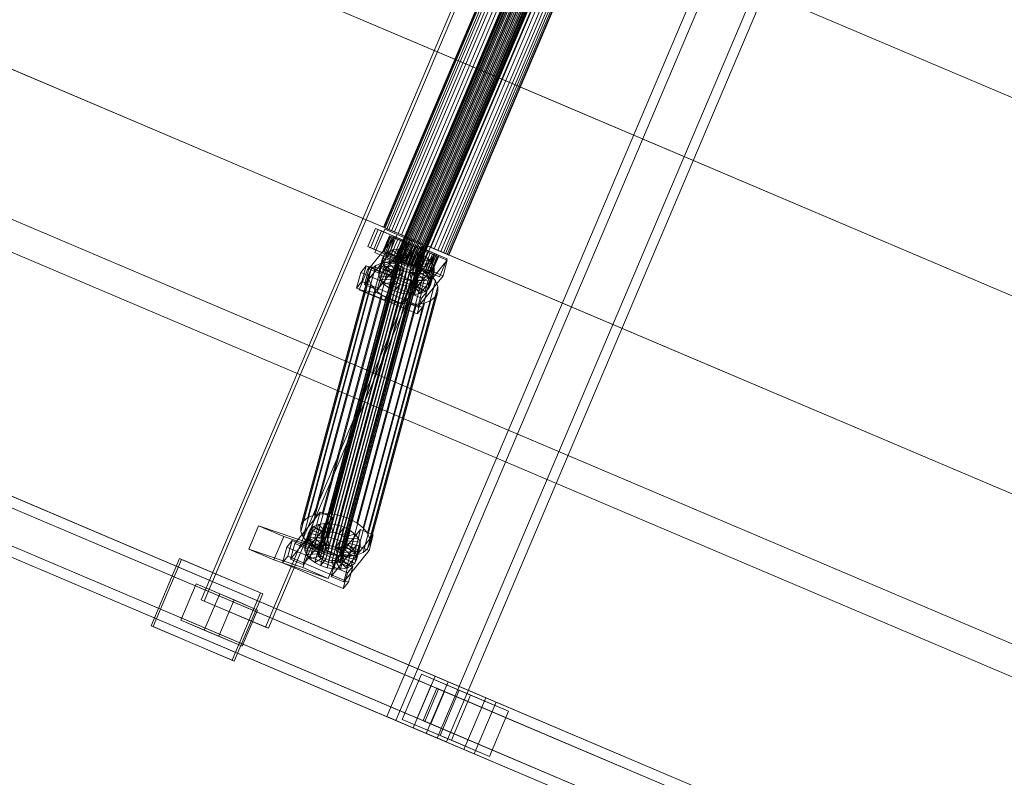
# Model space of a CAD drawing. Header units: millimetres. Extents: x -4738 to 65662, y -68080 to 6847.
# Tile 557 of 656: x 20464 to 21165, y -19755 to -19216. Entities that reach past the tile are written whole.
import ezdxf

# ---------------------------------------------------------------- set-up
doc = ezdxf.new("R2010")
doc.units = ezdxf.units.MM
doc.layers.add('superior_C10', color=7, linetype='Continuous', lineweight=0)

msp = doc.modelspace()

# ---------------------------------------------------------------- linework, layer by layer
at = {"layer": 'superior_C10'}
for p, q in [((18241.459, -18440.523), (27684.903, -22449.244)), ((27685.833, -22449.639), (18242.389, -18440.917)), ((20593.104, -19628.905), (20925.24, -18846.482)), ((20927.455, -18847.422), (20595.318, -19629.845)), ((20971.052, -18865.93), (20638.916, -19648.352)), ((20641.13, -19649.292), (20973.267, -18866.87)), ((20725.316, -19712.188), (21076.99, -18883.741)), ((21083.449, -18886.483), (20731.775, -19714.93)), ((21113.063, -18899.053), (20761.389, -19727.501)), ((20767.848, -19730.243), (21119.522, -18901.795)), ((20260.567, -19026.037), (20801.824, -19255.799)), ((20802.922, -19256.266), (20261.665, -19026.503)), ((20846.698, -19114.066), (20731.036, -19386.533)), ((20731.189, -19386.598), (20846.851, -19114.131)), ((20847.108, -19114.24), (20731.446, -19386.707)), ((20847.557, -19114.43), (20731.896, -19386.898)), ((20848.054, -19114.641), (20732.392, -19387.108)), ((20848.769, -19114.945), (20733.107, -19387.412)), ((20849.471, -19115.243), (20733.809, -19387.71)), ((20850.402, -19115.638), (20734.741, -19388.105)), ((20851.262, -19116.003), (20735.601, -19388.47)), ((20852.347, -19116.464), (20736.686, -19388.931)), ((20853.306, -19116.871), (20737.645, -19389.338)), ((20854.471, -19117.365), (20738.809, -19389.832)), ((20855.464, -19117.787), (20739.802, -19390.254)), ((20856.628, -19118.281), (20740.966, -19390.748)), ((20824.595, -19124.238), (20723, -19363.567)), ((20723.433, -19363.751), (20825.028, -19124.421)), ((20825.753, -19124.729), (20724.158, -19364.058)), ((20827.021, -19125.268), (20725.427, -19364.597)), ((20857.587, -19118.688), (20741.925, -19391.155)), ((20858.672, -19119.149), (20743.01, -19391.616)), ((20859.532, -19119.514), (20743.87, -19391.981)), ((20860.464, -19119.909), (20744.802, -19392.376)), ((20861.166, -19120.207), (20745.504, -19392.674)), ((20861.881, -19120.511), (20746.219, -19392.978)), ((20862.377, -19120.721), (20746.715, -19393.189)), ((20862.826, -19120.912), (20747.165, -19393.379)), ((20863.083, -19121.021), (20747.422, -19393.488)), ((20863.237, -19121.086), (20747.575, -19393.554)), ((20828.422, -19125.862), (20726.828, -19365.192)), ((20830.44, -19126.719), (20728.845, -19366.048)), ((20832.421, -19127.56), (20730.827, -19366.889)), ((20835.051, -19128.676), (20733.456, -19368.006)), ((20837.478, -19129.706), (20735.883, -19369.036)), ((20840.54, -19131.006), (20738.945, -19370.336)), ((20843.246, -19132.155), (20741.652, -19371.484)), ((20846.533, -19133.55), (20744.938, -19372.88)), ((20849.335, -19134.74), (20747.74, -19374.069)), ((20852.621, -19136.135), (20751.026, -19375.464)), ((20855.327, -19137.284), (20753.733, -19376.613)), ((20858.39, -19138.583), (20756.795, -19377.913)), ((20852.621, -19136.135), (20801.824, -19255.799)), ((20802.922, -19256.266), (20853.72, -19136.601)), ((20852.621, -19136.135), (21736.674, -19511.413)), ((21737.773, -19511.88), (20853.72, -19136.601)), ((20209.769, -19145.702), (20751.026, -19375.464)), ((20752.125, -19375.93), (20210.868, -19146.168)), ((20860.816, -19139.614), (20759.221, -19378.943)), ((20863.446, -19140.73), (20761.851, -19380.059)), ((20865.427, -19141.571), (20763.832, -19380.9)), ((20867.445, -19142.427), (20765.85, -19381.757)), ((20868.846, -19143.022), (20767.251, -19382.351)), ((20870.114, -19143.561), (20768.52, -19382.89)), ((20870.84, -19143.868), (20769.245, -19383.198)), ((20871.272, -19144.052), (20769.678, -19383.381)), ((20759.905, -19683.416), (19677.734, -19224.037)), ((20769.132, -19687.333), (19686.961, -19227.954)), ((20795.89, -19698.692), (19713.719, -19239.313)), ((20803.272, -19701.825), (19721.1, -19242.446)), ((20183.965, -19241.536), (20725.222, -19471.298)), ((20726.321, -19471.765), (20185.064, -19242.002)), ((20756.739, -19690.22), (19709.629, -19245.724)), ((20766.437, -19694.337), (19719.328, -19249.842)), ((20801.824, -19255.799), (20751.026, -19375.464)), ((20752.125, -19375.93), (20802.922, -19256.266)), ((20801.824, -19255.799), (21685.877, -19631.078)), ((21686.976, -19631.544), (20802.922, -19256.266)), ((20744.275, -19720.236), (19662.104, -19260.857)), ((19671.331, -19264.774), (20753.502, -19724.153)), ((20746.97, -19713.232), (19699.861, -19268.737)), ((20780.26, -19735.512), (19698.089, -19276.132)), ((19705.47, -19279.266), (20787.642, -19738.645)), ((19709.56, -19272.854), (20756.669, -19717.35)), ((20724.158, -19364.058), (20723, -19363.567)), ((20723, -19363.567), (20723.433, -19363.751)), ((20723.433, -19363.751), (20725.427, -19364.597)), ((20711.963, -19377.35), (20717.433, -19364.463)), ((20712.552, -19393.182), (20730.593, -19370.931)), ((20719.279, -19365.246), (20713.808, -19378.133)), ((20716.145, -19379.125), (20721.615, -19366.238)), ((20716.868, -19381.605), (20723.902, -19365.036)), ((20717.433, -19364.463), (20760.72, -19382.838)), ((20717.433, -19364.463), (20719.279, -19365.246)), ((20762.566, -19383.622), (20719.279, -19365.246)), ((20721.615, -19366.238), (20730.633, -19370.066)), ((20721.615, -19366.238), (20730.473, -19369.998)), ((20727.318, -19369.745), (20722.629, -19380.791)), ((20722.953, -19380.929), (20727.642, -19369.883)), ((20728.184, -19370.113), (20723.495, -19381.159)), ((20723.902, -19365.036), (20741.938, -19372.692)), ((20723.902, -19365.036), (20732.686, -19368.765)), ((20726.828, -19365.192), (20724.158, -19364.058)), ((20729.133, -19370.516), (20724.444, -19381.562)), ((20730.473, -19369.998), (20725.003, -19382.885)), ((20730.633, -19370.066), (20725.163, -19382.953)), ((20725.427, -19364.597), (20728.845, -19366.048)), ((20730.181, -19370.961), (20725.492, -19382.007)), ((20732.686, -19368.765), (20725.652, -19385.334)), ((20730.827, -19366.889), (20726.828, -19365.192)), ((20736.506, -19373.646), (20727.318, -19369.745)), ((20727.318, -19369.745), (20728.184, -19370.113)), ((20727.642, -19369.883), (20727.318, -19369.745)), ((20730.593, -19370.931), (20727.583, -19382.111)), ((20729.133, -19370.516), (20727.642, -19369.883)), ((20727.642, -19369.883), (20736.66, -19373.711)), ((20736.917, -19373.82), (20728.184, -19370.113)), ((20728.184, -19370.113), (20730.181, -19370.961)), ((20728.845, -19366.048), (20733.456, -19368.006)), ((20737.366, -19374.011), (20729.133, -19370.516)), ((20731.69, -19371.601), (20729.133, -19370.516)), ((20737.862, -19374.221), (20730.181, -19370.961)), ((20730.181, -19370.961), (20733.172, -19372.23)), ((20739.491, -19373.826), (20730.473, -19369.998)), ((20739.607, -19374.769), (20730.593, -19370.931)), ((20739.491, -19373.826), (20730.633, -19370.066)), ((20735.883, -19369.036), (20730.827, -19366.889)), ((20750.722, -19376.421), (20732.686, -19368.765)), ((20733.456, -19368.006), (20738.945, -19370.336)), ((20741.652, -19371.484), (20735.883, -19369.036)), ((20738.945, -19370.336), (20744.938, -19372.88)), ((20755.25, -19395.725), (20711.963, -19377.35)), ((20713.808, -19378.133), (20711.963, -19377.35)), ((20739.607, -19374.769), (20721.566, -19397.02)), ((20751.026, -19375.464), (20725.222, -19471.298)), ((20726.321, -19471.765), (20752.125, -19375.93)), ((20731.69, -19371.601), (20727.001, -19382.647)), ((20733.172, -19372.23), (20728.483, -19383.276)), ((20735.139, -19373.065), (20730.45, -19384.111)), ((20738.577, -19374.525), (20731.69, -19371.601)), ((20735.139, -19373.065), (20731.69, -19371.601)), ((20731.817, -19384.692), (20736.506, -19373.646)), ((20736.66, -19373.711), (20731.971, -19384.757)), ((20732.228, -19384.866), (20736.917, -19373.82)), ((20736.954, -19373.836), (20732.265, -19384.882)), ((20732.677, -19385.057), (20737.366, -19374.011)), ((20739.279, -19374.823), (20733.172, -19372.23)), ((20733.172, -19372.23), (20736.954, -19373.836)), ((20733.173, -19385.267), (20737.862, -19374.221)), ((20733.888, -19385.571), (20738.577, -19374.525)), ((20734.021, -19386.713), (20739.491, -19373.826)), ((20739.245, -19374.808), (20734.556, -19385.854)), ((20734.59, -19385.869), (20739.279, -19374.823)), ((20741.938, -19372.692), (20734.904, -19389.261)), ((20740.211, -19375.218), (20735.139, -19373.065)), ((20739.245, -19374.808), (20735.139, -19373.065)), ((20735.522, -19386.264), (20740.211, -19375.218)), ((20736.382, -19386.629), (20741.071, -19375.583)), ((20736.917, -19373.82), (20736.506, -19373.646)), ((20736.506, -19373.646), (20736.66, -19373.711)), ((20741.27, -19375.668), (20736.581, -19386.714)), ((20736.597, -19385.949), (20739.607, -19374.769)), ((20736.66, -19373.711), (20737.366, -19374.011)), ((20737.862, -19374.221), (20736.917, -19373.82)), ((20741.071, -19375.583), (20736.954, -19373.836)), ((20736.954, -19373.836), (20741.27, -19375.668)), ((20737.366, -19374.011), (20738.577, -19374.525)), ((20737.467, -19387.09), (20742.156, -19376.044)), ((20739.279, -19374.823), (20737.862, -19374.221)), ((20738.426, -19387.497), (20743.115, -19376.451)), ((20738.577, -19374.525), (20740.211, -19375.218)), ((20743.728, -19376.711), (20739.039, -19387.757)), ((20742.156, -19376.044), (20739.245, -19374.808)), ((20743.728, -19376.711), (20739.245, -19374.808)), ((20741.071, -19375.583), (20739.279, -19374.823)), ((20739.591, -19387.991), (20744.28, -19376.945)), ((20740.211, -19375.218), (20742.156, -19376.044)), ((20740.583, -19388.413), (20745.272, -19377.367)), ((20743.115, -19376.451), (20741.071, -19375.583)), ((20745.824, -19377.601), (20741.135, -19388.647)), ((20743.115, -19376.451), (20741.27, -19375.668)), ((20741.27, -19375.668), (20745.824, -19377.601)), ((20747.74, -19374.069), (20741.652, -19371.484)), ((20741.748, -19388.907), (20746.437, -19377.861)), ((20741.938, -19372.692), (20750.722, -19376.421)), ((20742.156, -19376.044), (20744.28, -19376.945)), ((20745.272, -19377.367), (20743.115, -19376.451)), ((20743.688, -19392.99), (20750.722, -19376.421)), ((20744.28, -19376.945), (20743.728, -19376.711)), ((20748.282, -19378.645), (20743.728, -19376.711)), ((20744.28, -19376.945), (20746.437, -19377.861)), ((20744.938, -19372.88), (20751.026, -19375.464)), ((20747.396, -19378.268), (20745.272, -19377.367)), ((20745.272, -19377.367), (20745.824, -19377.601)), ((20745.824, -19377.601), (20750.307, -19379.504)), ((20746.437, -19377.861), (20748.282, -19378.645)), ((20746.437, -19377.861), (20748.481, -19378.729)), ((20753.733, -19376.613), (20747.74, -19374.069)), ((20751.026, -19375.464), (21635.079, -19750.743)), ((20751.026, -19375.464), (20756.795, -19377.913)), ((21636.178, -19751.209), (20752.125, -19375.93)), ((20759.221, -19378.943), (20753.733, -19376.613)), ((20756.795, -19377.913), (20761.851, -19380.059)), ((20734.132, -19384.438), (20678.008, -19592.877)), ((20735.759, -19383.777), (20679.634, -19592.216)), ((20737.748, -19383.461), (20681.624, -19591.901)), ((20739.966, -19383.514), (20683.842, -19591.954)), ((20742.261, -19383.93), (20686.136, -19592.37)), ((20744.475, -19384.682), (20688.351, -19593.122)), ((20727.583, -19382.111), (20709.542, -19404.363)), ((20713.808, -19378.133), (20757.095, -19396.509)), ((20725.163, -19382.953), (20716.145, -19379.125)), ((20725.003, -19382.885), (20716.145, -19379.125)), ((20734.904, -19389.261), (20716.868, -19381.605)), ((20725.652, -19385.334), (20716.868, -19381.605)), ((20720.956, -19392.742), (20723.536, -19383.159)), ((20723.536, -19383.159), (20722.272, -19385.687)), ((20723.495, -19381.159), (20722.629, -19380.791)), ((20722.629, -19380.791), (20731.817, -19384.692)), ((20722.629, -19380.791), (20722.953, -19380.929)), ((20731.971, -19384.757), (20722.953, -19380.929)), ((20722.953, -19380.929), (20724.444, -19381.562)), ((20725.968, -19381.128), (20723.388, -19390.711)), ((20725.492, -19382.007), (20723.495, -19381.159)), ((20723.495, -19381.159), (20732.228, -19384.866)), ((20725.968, -19381.128), (20723.536, -19383.159)), ((20723.536, -19383.159), (20732.55, -19386.997)), ((20724.444, -19381.562), (20732.677, -19385.057)), ((20724.444, -19381.562), (20727.001, -19382.647)), ((20725.003, -19382.885), (20734.021, -19386.713)), ((20725.163, -19382.953), (20734.021, -19386.713)), ((20728.483, -19383.276), (20725.492, -19382.007)), ((20725.492, -19382.007), (20733.173, -19385.267)), ((20729.401, -19379.732), (20725.968, -19381.128)), ((20733.702, -19386.035), (20725.968, -19381.128)), ((20729.401, -19379.732), (20726.821, -19389.316)), ((20727.001, -19382.647), (20733.888, -19385.571)), ((20727.001, -19382.647), (20730.45, -19384.111)), ((20727.583, -19382.111), (20736.597, -19385.949)), ((20732.265, -19384.882), (20728.483, -19383.276)), ((20728.483, -19383.276), (20734.59, -19385.869)), ((20733.602, -19379.067), (20729.401, -19379.732)), ((20735.328, -19385.374), (20729.401, -19379.732)), ((20730.45, -19384.111), (20735.522, -19386.264)), ((20730.45, -19384.111), (20734.556, -19385.854)), ((20733.602, -19379.067), (20731.022, -19388.65)), ((20731.817, -19384.692), (20732.228, -19384.866)), ((20731.971, -19384.757), (20731.817, -19384.692)), ((20732.677, -19385.057), (20731.971, -19384.757)), ((20732.228, -19384.866), (20733.173, -19385.267)), ((20736.581, -19386.714), (20732.265, -19384.882)), ((20732.265, -19384.882), (20736.382, -19386.629)), ((20734.132, -19384.438), (20732.98, -19385.4)), ((20737.318, -19385.059), (20733.602, -19379.067)), ((20738.284, -19379.177), (20733.602, -19379.067)), ((20735.759, -19383.777), (20734.132, -19384.438)), ((20738.284, -19379.177), (20735.704, -19388.761)), ((20737.748, -19383.461), (20735.759, -19383.777)), ((20739.966, -19383.514), (20737.748, -19383.461)), ((20739.536, -19385.111), (20738.284, -19379.177)), ((20743.128, -19380.056), (20738.284, -19379.177)), ((20742.261, -19383.93), (20739.966, -19383.514)), ((20743.128, -19380.056), (20740.547, -19389.64)), ((20741.397, -19405.464), (20759.438, -19383.213)), ((20741.83, -19385.527), (20743.128, -19380.056)), ((20744.475, -19384.682), (20742.261, -19383.93)), ((20742.707, -19389.314), (20747.396, -19378.268)), ((20747.804, -19381.644), (20743.128, -19380.056)), ((20748.282, -19378.645), (20743.593, -19389.691)), ((20743.792, -19389.775), (20748.481, -19378.729)), ((20744.045, -19386.279), (20747.804, -19381.644)), ((20746.46, -19385.718), (20744.475, -19384.682)), ((20744.652, -19390.14), (20749.341, -19379.094)), ((20745.003, -19391.375), (20750.473, -19378.488)), ((20747.804, -19381.644), (20745.223, -19391.227)), ((20745.583, -19390.535), (20750.272, -19379.489)), ((20750.307, -19379.504), (20745.618, -19390.55)), ((20746.03, -19387.316), (20751.993, -19383.831)), ((20746.285, -19390.833), (20750.974, -19379.787)), ((20747, -19391.137), (20751.689, -19380.091)), ((20749.341, -19379.094), (20747.396, -19378.268)), ((20747.396, -19378.268), (20750.307, -19379.504)), ((20747.497, -19391.348), (20752.186, -19380.302)), ((20751.993, -19383.831), (20747.804, -19381.644)), ((20752.597, -19380.476), (20747.908, -19391.522)), ((20747.946, -19391.538), (20752.635, -19380.492)), ((20748.203, -19391.647), (20752.892, -19380.602)), ((20752.597, -19380.476), (20748.282, -19378.645)), ((20748.357, -19391.713), (20753.046, -19380.667)), ((20748.481, -19378.729), (20752.597, -19380.476)), ((20748.481, -19378.729), (20750.272, -19379.489)), ((20750.974, -19379.787), (20749.341, -19379.094)), ((20749.341, -19379.094), (20754.412, -19381.247)), ((20751.993, -19383.831), (20749.413, -19393.415)), ((20754.412, -19381.247), (20749.723, -19392.293)), ((20750.272, -19379.489), (20756.38, -19382.082)), ((20750.272, -19379.489), (20751.689, -19380.091)), ((20750.307, -19379.504), (20754.412, -19381.247)), ((20750.473, -19378.488), (20759.491, -19382.316)), ((20750.473, -19378.488), (20759.331, -19382.248)), ((20752.186, -19380.302), (20750.974, -19379.787)), ((20750.974, -19379.787), (20757.862, -19382.711)), ((20751.689, -19380.091), (20759.371, -19383.352)), ((20751.689, -19380.091), (20752.635, -19380.492)), ((20756.38, -19382.082), (20751.691, -19393.128)), ((20755.41, -19386.47), (20751.993, -19383.831)), ((20752.892, -19380.602), (20752.186, -19380.302)), ((20752.186, -19380.302), (20760.419, -19383.797)), ((20756.38, -19382.082), (20752.597, -19380.476)), ((20752.635, -19380.492), (20761.368, -19384.199)), ((20752.635, -19380.492), (20753.046, -19380.667)), ((20753.046, -19380.667), (20752.892, -19380.602)), ((20752.892, -19380.602), (20761.91, -19384.43)), ((20753.046, -19380.667), (20762.234, -19384.567)), ((20757.862, -19382.711), (20753.173, -19393.757)), ((20759.331, -19382.248), (20753.86, -19395.135)), ((20759.491, -19382.316), (20754.021, -19395.203)), ((20754.412, -19381.247), (20757.862, -19382.711)), ((20759.371, -19383.352), (20754.682, -19394.398)), ((20760.72, -19382.838), (20755.25, -19395.725)), ((20760.419, -19383.797), (20755.73, -19394.843)), ((20759.371, -19383.352), (20756.38, -19382.082)), ((20759.438, -19383.213), (20756.427, -19394.393)), ((20761.368, -19384.199), (20756.679, -19395.245)), ((20757.095, -19396.509), (20762.566, -19383.622)), ((20761.91, -19384.43), (20757.221, -19395.476)), ((20762.234, -19384.567), (20757.545, -19395.613)), ((20757.862, -19382.711), (20760.419, -19383.797)), ((20763.832, -19380.9), (20759.221, -19378.943)), ((20768.349, -19386.077), (20759.331, -19382.248)), ((20761.368, -19384.199), (20759.371, -19383.352)), ((20768.451, -19387.051), (20759.438, -19383.213)), ((20768.349, -19386.077), (20759.491, -19382.316)), ((20760.419, -19383.797), (20761.91, -19384.43)), ((20762.566, -19383.622), (20760.72, -19382.838)), ((20762.234, -19384.567), (20761.368, -19384.199)), ((20761.851, -19380.059), (20765.85, -19381.757)), ((20761.91, -19384.43), (20762.234, -19384.567)), ((20767.251, -19382.351), (20763.832, -19380.9)), ((20765.85, -19381.757), (20768.52, -19382.89)), ((20769.245, -19383.198), (20767.251, -19382.351)), ((20768.52, -19382.89), (20769.678, -19383.381)), ((20769.678, -19383.381), (20769.245, -19383.198)), ((20717.578, -19390.765), (20669.195, -19570.455)), ((20722.168, -19388.899), (20673.785, -19568.589)), ((20732.376, -19387.949), (20676.252, -19596.388)), ((20732.381, -19386.597), (20676.257, -19595.037)), ((20732.965, -19389.362), (20676.84, -19597.801)), ((20676.856, -19593.84), (20732.98, -19385.4)), ((20734.107, -19390.74), (20677.983, -19599.18)), ((20727.783, -19388.01), (20679.4, -19567.699)), ((20735.726, -19391.99), (20679.601, -19600.43)), ((20734.042, -19388.158), (20685.659, -19567.847)), ((20746.46, -19385.718), (20690.335, -19594.158)), ((20748.078, -19386.968), (20691.954, -19595.408)), ((20740.518, -19389.333), (20692.135, -19569.022)), ((20749.221, -19388.347), (20693.097, -19596.786)), ((20749.804, -19391.111), (20693.68, -19599.551)), ((20749.81, -19389.76), (20693.685, -19598.199)), ((20746.769, -19391.455), (20698.386, -19571.144)), ((20705.692, -19408.16), (20712.565, -19391.544)), ((20706.841, -19395.739), (20710.6, -19391.103)), ((20710.6, -19391.103), (20707.589, -19402.284)), ((20753.866, -19409.526), (20710.6, -19391.103)), ((20712.565, -19391.544), (20730.601, -19399.2)), ((20712.565, -19391.544), (20725.146, -19393.769)), ((20717.578, -19390.765), (20714.327, -19393.48)), ((20722.168, -19388.899), (20717.578, -19390.765)), ((20718.556, -19408.201), (20736.597, -19385.949)), ((20722.26, -19388.54), (20719.68, -19398.123)), ((20722.272, -19385.687), (20719.691, -19395.271)), ((20723.503, -19391.523), (20720.923, -19401.106)), ((20720.956, -19392.742), (20723.388, -19390.711)), ((20727.783, -19388.01), (20722.168, -19388.899)), ((20722.272, -19385.687), (20722.26, -19388.54)), ((20731.946, -19389.546), (20722.26, -19388.54)), ((20722.26, -19388.54), (20723.503, -19391.523)), ((20731.951, -19388.195), (20722.272, -19385.687)), ((20723.388, -19390.711), (20726.821, -19389.316)), ((20723.388, -19390.711), (20731.122, -19395.618)), ((20732.534, -19390.959), (20723.503, -19391.523)), ((20723.503, -19391.523), (20725.915, -19394.433)), ((20725.652, -19385.334), (20743.688, -19392.99)), ((20726.821, -19389.316), (20731.022, -19388.65)), ((20726.821, -19389.316), (20732.748, -19394.957)), ((20734.042, -19388.158), (20727.783, -19388.01)), ((20729.365, -19399.129), (20731.946, -19389.546)), ((20729.371, -19397.778), (20731.951, -19388.195)), ((20729.954, -19400.542), (20732.534, -19390.959)), ((20732.55, -19386.997), (20729.97, -19396.581)), ((20731.022, -19388.65), (20734.738, -19394.642)), ((20731.022, -19388.65), (20735.704, -19388.761)), ((20731.446, -19386.707), (20731.036, -19386.533)), ((20731.036, -19386.533), (20731.189, -19386.598)), ((20731.122, -19395.618), (20733.702, -19386.035)), ((20731.189, -19386.598), (20731.896, -19386.898)), ((20732.392, -19387.108), (20731.446, -19386.707)), ((20731.896, -19386.898), (20733.107, -19387.412)), ((20731.946, -19389.546), (20731.951, -19388.195)), ((20732.534, -19390.959), (20731.946, -19389.546)), ((20731.951, -19388.195), (20732.55, -19386.997)), ((20732.381, -19386.597), (20732.376, -19387.949)), ((20732.376, -19387.949), (20732.965, -19389.362)), ((20732.98, -19385.4), (20732.381, -19386.597)), ((20733.809, -19387.71), (20732.392, -19387.108)), ((20733.677, -19392.337), (20732.534, -19390.959)), ((20732.55, -19386.997), (20733.702, -19386.035)), ((20733.888, -19385.571), (20732.677, -19385.057)), ((20732.748, -19394.957), (20735.328, -19385.374)), ((20732.965, -19389.362), (20734.107, -19390.74)), ((20733.107, -19387.412), (20734.741, -19388.105)), ((20733.173, -19385.267), (20734.59, -19385.869)), ((20733.702, -19386.035), (20735.328, -19385.374)), ((20735.601, -19388.47), (20733.809, -19387.71)), ((20735.522, -19386.264), (20733.888, -19385.571)), ((20740.518, -19389.333), (20734.042, -19388.158)), ((20734.107, -19390.74), (20735.726, -19391.99)), ((20734.556, -19385.854), (20737.467, -19387.09)), ((20734.556, -19385.854), (20739.039, -19387.757)), ((20734.59, -19385.869), (20736.382, -19386.629)), ((20734.738, -19394.642), (20737.318, -19385.059)), ((20734.741, -19388.105), (20736.686, -19388.931)), ((20734.904, -19389.261), (20743.688, -19392.99)), ((20735.328, -19385.374), (20737.318, -19385.059)), ((20737.467, -19387.09), (20735.522, -19386.264)), ((20737.645, -19389.338), (20735.601, -19388.47)), ((20735.704, -19388.761), (20736.956, -19394.695)), ((20735.704, -19388.761), (20740.547, -19389.64)), ((20735.726, -19391.99), (20737.71, -19393.026)), ((20736.382, -19386.629), (20738.426, -19387.497)), ((20741.135, -19388.647), (20736.581, -19386.714)), ((20736.581, -19386.714), (20738.426, -19387.497)), ((20736.686, -19388.931), (20738.809, -19389.832)), ((20736.956, -19394.695), (20739.536, -19385.111)), ((20737.318, -19385.059), (20739.536, -19385.111)), ((20739.591, -19387.991), (20737.467, -19387.09)), ((20739.802, -19390.254), (20737.645, -19389.338)), ((20738.426, -19387.497), (20740.583, -19388.413)), ((20738.809, -19389.832), (20740.966, -19390.748)), ((20739.039, -19387.757), (20739.591, -19387.991)), ((20739.039, -19387.757), (20743.593, -19389.691)), ((20739.25, -19395.111), (20741.83, -19385.527)), ((20740.547, -19389.64), (20739.25, -19395.111)), ((20739.536, -19385.111), (20741.83, -19385.527)), ((20741.748, -19388.907), (20739.591, -19387.991)), ((20741.925, -19391.155), (20739.802, -19390.254)), ((20746.769, -19391.455), (20740.518, -19389.333)), ((20740.547, -19389.64), (20745.223, -19391.227)), ((20741.135, -19388.647), (20740.583, -19388.413)), ((20740.583, -19388.413), (20742.707, -19389.314)), ((20740.966, -19390.748), (20743.01, -19391.616)), ((20745.618, -19390.55), (20741.135, -19388.647)), ((20741.465, -19395.863), (20744.045, -19386.279)), ((20745.223, -19391.227), (20741.465, -19395.863)), ((20743.593, -19389.691), (20741.748, -19388.907)), ((20743.792, -19389.775), (20741.748, -19388.907)), ((20741.83, -19385.527), (20744.045, -19386.279)), ((20743.87, -19391.981), (20741.925, -19391.155)), ((20745.618, -19390.55), (20742.707, -19389.314)), ((20742.707, -19389.314), (20744.652, -19390.14)), ((20743.01, -19391.616), (20744.802, -19392.376)), ((20743.449, -19396.899), (20746.03, -19387.316)), ((20743.593, -19389.691), (20747.908, -19391.522)), ((20747.908, -19391.522), (20743.792, -19389.775)), ((20745.583, -19390.535), (20743.792, -19389.775)), ((20745.504, -19392.674), (20743.87, -19391.981)), ((20744.045, -19386.279), (20746.03, -19387.316)), ((20749.723, -19392.293), (20744.652, -19390.14)), ((20744.652, -19390.14), (20746.285, -19390.833)), ((20754.021, -19395.203), (20745.003, -19391.375)), ((20753.86, -19395.135), (20745.003, -19391.375)), ((20745.068, -19398.149), (20747.648, -19388.565)), ((20745.223, -19391.227), (20749.413, -19393.415)), ((20751.691, -19393.128), (20745.583, -19390.535)), ((20747, -19391.137), (20745.583, -19390.535)), ((20749.723, -19392.293), (20745.618, -19390.55)), ((20746.03, -19387.316), (20747.648, -19388.565)), ((20746.211, -19399.527), (20748.791, -19389.944)), ((20753.173, -19393.757), (20746.285, -19390.833)), ((20746.285, -19390.833), (20747.497, -19391.348)), ((20748.078, -19386.968), (20746.46, -19385.718)), ((20752.369, -19394.379), (20746.769, -19391.455)), ((20746.799, -19400.94), (20749.38, -19391.357)), ((20754.682, -19394.398), (20747, -19391.137)), ((20747.946, -19391.538), (20747, -19391.137)), ((20755.73, -19394.843), (20747.497, -19391.348)), ((20747.497, -19391.348), (20748.203, -19391.647)), ((20747.648, -19388.565), (20755.41, -19386.47)), ((20747.648, -19388.565), (20748.791, -19389.944)), ((20747.908, -19391.522), (20751.691, -19393.128)), ((20756.679, -19395.245), (20747.946, -19391.538)), ((20748.357, -19391.713), (20747.946, -19391.538)), ((20749.221, -19388.347), (20748.078, -19386.968)), ((20757.221, -19395.476), (20748.203, -19391.647)), ((20748.203, -19391.647), (20748.357, -19391.713)), ((20757.545, -19395.613), (20748.357, -19391.713)), ((20748.791, -19389.944), (20757.822, -19389.38)), ((20748.791, -19389.944), (20749.38, -19391.357)), ((20749.205, -19392.308), (20749.804, -19391.111)), ((20749.81, -19389.76), (20749.221, -19388.347)), ((20749.38, -19391.357), (20749.374, -19392.708)), ((20749.38, -19391.357), (20759.065, -19392.363)), ((20749.804, -19391.111), (20749.81, -19389.76)), ((20768.451, -19387.051), (20750.411, -19409.302)), ((20755.41, -19386.47), (20752.83, -19396.053)), ((20757.822, -19389.38), (20755.242, -19398.963)), ((20757.822, -19389.38), (20755.41, -19386.47)), ((20759.065, -19392.363), (20757.822, -19389.38)), ((20762.879, -19398.964), (20768.349, -19386.077)), ((20765.441, -19398.231), (20768.451, -19387.051)), ((20712.636, -19396.86), (20664.253, -19576.55)), ((20665.944, -19573.17), (20714.327, -19393.48)), ((20737.71, -19393.026), (20681.586, -19601.466)), ((20739.925, -19393.778), (20683.801, -19602.218)), ((20742.22, -19394.194), (20686.095, -19602.634)), ((20744.437, -19394.247), (20688.313, -19602.687)), ((20746.427, -19393.932), (20690.303, -19602.371)), ((20748.053, -19393.271), (20691.929, -19601.71)), ((20749.205, -19392.308), (20693.081, -19600.748)), ((20703.831, -19406.92), (20706.841, -19395.739)), ((20752.369, -19394.379), (20703.986, -19574.068)), ((20706.841, -19395.739), (20750.108, -19414.162)), ((20756.937, -19397.907), (20708.554, -19577.596)), ((20709.542, -19404.363), (20712.552, -19393.182)), ((20712.552, -19393.182), (20721.566, -19397.02)), ((20712.636, -19396.86), (20712.621, -19400.674)), ((20714.327, -19393.48), (20712.636, -19396.86)), ((20725.146, -19393.769), (20718.274, -19410.385)), ((20721.566, -19397.02), (20718.556, -19408.201)), ((20719.68, -19398.123), (20719.691, -19395.271)), ((20720.923, -19401.106), (20719.68, -19398.123)), ((20719.68, -19398.123), (20729.365, -19399.129)), ((20719.691, -19395.271), (20720.956, -19392.742)), ((20719.691, -19395.271), (20729.371, -19397.778)), ((20729.97, -19396.581), (20720.956, -19392.742)), ((20725.915, -19394.433), (20723.335, -19404.016)), ((20743.182, -19401.425), (20725.146, -19393.769)), ((20733.677, -19392.337), (20725.915, -19394.433)), ((20725.915, -19394.433), (20729.332, -19397.072)), ((20729.332, -19397.072), (20726.752, -19406.655)), ((20735.296, -19393.587), (20729.332, -19397.072)), ((20729.332, -19397.072), (20733.522, -19399.259)), ((20729.371, -19397.778), (20729.365, -19399.129)), ((20729.97, -19396.581), (20729.371, -19397.778)), ((20731.122, -19395.618), (20729.97, -19396.581)), ((20731.097, -19401.921), (20733.677, -19392.337)), ((20732.748, -19394.957), (20731.122, -19395.618)), ((20732.715, -19403.171), (20735.296, -19393.587)), ((20734.738, -19394.642), (20732.748, -19394.957)), ((20737.28, -19394.624), (20733.522, -19399.259)), ((20735.296, -19393.587), (20733.677, -19392.337)), ((20734.7, -19404.207), (20737.28, -19394.624)), ((20736.956, -19394.695), (20734.738, -19394.642)), ((20737.28, -19394.624), (20735.296, -19393.587)), ((20736.915, -19404.959), (20739.495, -19395.375)), ((20739.25, -19395.111), (20736.956, -19394.695)), ((20739.495, -19395.375), (20737.28, -19394.624)), ((20737.71, -19393.026), (20739.925, -19393.778)), ((20739.495, -19395.375), (20738.198, -19400.846)), ((20756.427, -19394.393), (20738.386, -19416.645)), ((20739.209, -19405.375), (20741.79, -19395.792)), ((20741.465, -19395.863), (20739.25, -19395.111)), ((20741.79, -19395.792), (20739.495, -19395.375)), ((20739.925, -19393.778), (20742.22, -19394.194)), ((20741.427, -19405.428), (20744.007, -19395.844)), ((20743.449, -19396.899), (20741.465, -19395.863)), ((20744.007, -19395.844), (20741.79, -19395.792)), ((20741.79, -19395.792), (20743.041, -19401.725)), ((20742.22, -19394.194), (20744.437, -19394.247)), ((20743.417, -19405.112), (20745.997, -19395.529)), ((20749.413, -19393.415), (20743.449, -19396.899)), ((20745.068, -19398.149), (20743.449, -19396.899)), ((20745.997, -19395.529), (20744.007, -19395.844)), ((20744.007, -19395.844), (20747.723, -19401.836)), ((20744.437, -19394.247), (20746.427, -19393.932)), ((20744.802, -19392.376), (20746.219, -19392.978)), ((20745.043, -19404.451), (20747.623, -19394.868)), ((20752.83, -19396.053), (20745.068, -19398.149)), ((20746.211, -19399.527), (20745.068, -19398.149)), ((20746.715, -19393.189), (20745.504, -19392.674)), ((20747.623, -19394.868), (20745.997, -19395.529)), ((20745.997, -19395.529), (20751.924, -19401.171)), ((20746.195, -19403.489), (20748.775, -19393.906)), ((20755.242, -19398.963), (20746.211, -19399.527)), ((20746.219, -19392.978), (20747.165, -19393.379)), ((20746.427, -19393.932), (20748.053, -19393.271)), ((20747.422, -19393.488), (20746.715, -19393.189)), ((20746.794, -19402.292), (20749.374, -19392.708)), ((20747.165, -19393.379), (20747.575, -19393.554)), ((20747.4, -19420.483), (20765.441, -19398.231)), ((20747.575, -19393.554), (20747.422, -19393.488)), ((20748.775, -19393.906), (20747.623, -19394.868)), ((20747.623, -19394.868), (20755.357, -19399.775)), ((20748.053, -19393.271), (20749.205, -19392.308)), ((20749.374, -19392.708), (20748.775, -19393.906)), ((20748.775, -19393.906), (20757.789, -19397.744)), ((20749.374, -19392.708), (20759.054, -19395.216)), ((20749.413, -19393.415), (20752.83, -19396.053)), ((20753.173, -19393.757), (20749.723, -19392.293)), ((20751.691, -19393.128), (20754.682, -19394.398)), ((20756.937, -19397.907), (20752.369, -19394.379)), ((20752.83, -19396.053), (20755.242, -19398.963)), ((20755.73, -19394.843), (20753.173, -19393.757)), ((20753.86, -19395.135), (20762.879, -19398.964)), ((20754.021, -19395.203), (20762.879, -19398.964)), ((20754.682, -19394.398), (20756.679, -19395.245)), ((20757.789, -19397.744), (20755.209, -19407.327)), ((20755.242, -19398.963), (20756.485, -19401.946)), ((20755.25, -19395.725), (20757.095, -19396.509)), ((20755.357, -19399.775), (20757.789, -19397.744)), ((20757.221, -19395.476), (20755.73, -19394.843)), ((20756.427, -19394.393), (20765.441, -19398.231)), ((20759.054, -19395.216), (20756.473, -19404.799)), ((20759.065, -19392.363), (20756.485, -19401.946)), ((20756.679, -19395.245), (20757.545, -19395.613)), ((20760.162, -19401.797), (20756.937, -19397.907)), ((20757.545, -19395.613), (20757.221, -19395.476)), ((20757.789, -19397.744), (20759.054, -19395.216)), ((20759.054, -19395.216), (20759.065, -19392.363)), ((20712.621, -19400.674), (20664.238, -19580.363)), ((20714.282, -19404.662), (20665.899, -19584.351)), ((20707.589, -19402.284), (20703.831, -19406.92)), ((20707.589, -19402.284), (20750.856, -19420.707)), ((20718.556, -19408.201), (20709.542, -19404.363)), ((20760.162, -19401.797), (20711.779, -19581.486)), ((20712.621, -19400.674), (20714.282, -19404.662)), ((20761.823, -19405.785), (20713.44, -19585.474)), ((20714.282, -19404.662), (20717.507, -19408.552)), ((20720.923, -19401.106), (20729.954, -19400.542)), ((20723.335, -19404.016), (20720.923, -19401.106)), ((20723.335, -19404.016), (20731.097, -19401.921)), ((20726.752, -19406.655), (20723.335, -19404.016)), ((20730.601, -19399.2), (20723.728, -19415.816)), ((20726.752, -19406.655), (20732.715, -19403.171)), ((20729.365, -19399.129), (20729.954, -19400.542)), ((20729.954, -19400.542), (20731.097, -19401.921)), ((20730.601, -19399.2), (20743.182, -19401.425)), ((20733.522, -19399.259), (20730.941, -19408.843)), ((20730.941, -19408.843), (20734.7, -19404.207)), ((20731.097, -19401.921), (20732.715, -19403.171)), ((20732.715, -19403.171), (20734.7, -19404.207)), ((20733.522, -19399.259), (20738.198, -19400.846)), ((20734.7, -19404.207), (20736.915, -19404.959)), ((20738.198, -19400.846), (20735.617, -19410.43)), ((20735.617, -19410.43), (20736.915, -19404.959)), ((20736.31, -19418.041), (20743.182, -19401.425)), ((20736.915, -19404.959), (20739.209, -19405.375)), ((20738.198, -19400.846), (20743.041, -19401.725)), ((20738.386, -19416.645), (20741.397, -19405.464)), ((20740.461, -19411.309), (20739.209, -19405.375)), ((20739.209, -19405.375), (20741.427, -19405.428)), ((20743.041, -19401.725), (20740.461, -19411.309)), ((20741.397, -19405.464), (20750.411, -19409.302)), ((20741.427, -19405.428), (20743.417, -19405.112)), ((20745.143, -19411.419), (20741.427, -19405.428)), ((20743.041, -19401.725), (20747.723, -19401.836)), ((20743.417, -19405.112), (20745.043, -19404.451)), ((20749.344, -19410.754), (20743.417, -19405.112)), ((20745.043, -19404.451), (20746.195, -19403.489)), ((20752.777, -19409.358), (20745.043, -19404.451)), ((20747.723, -19401.836), (20745.143, -19411.419)), ((20746.195, -19403.489), (20746.794, -19402.292)), ((20755.209, -19407.327), (20746.195, -19403.489)), ((20746.799, -19400.94), (20746.211, -19399.527)), ((20746.794, -19402.292), (20746.799, -19400.94)), ((20756.473, -19404.799), (20746.794, -19402.292)), ((20756.485, -19401.946), (20746.799, -19400.94)), ((20747.723, -19401.836), (20751.924, -19401.171)), ((20751.924, -19401.171), (20749.344, -19410.754)), ((20751.924, -19401.171), (20755.357, -19399.775)), ((20755.357, -19399.775), (20752.777, -19409.358)), ((20756.473, -19404.799), (20755.209, -19407.327)), ((20756.485, -19401.946), (20756.473, -19404.799)), ((20761.823, -19405.785), (20760.162, -19401.797)), ((20761.808, -19409.598), (20761.823, -19405.785)), ((20717.507, -19408.552), (20669.124, -19588.241)), ((20722.075, -19412.08), (20673.692, -19591.769)), ((20747.097, -19425.343), (20703.831, -19406.92)), ((20723.728, -19415.816), (20705.692, -19408.16)), ((20718.274, -19410.385), (20705.692, -19408.16)), ((20760.117, -19412.978), (20711.734, -19592.668)), ((20761.808, -19409.598), (20713.425, -19589.288)), ((20717.507, -19408.552), (20722.075, -19412.08)), ((20718.274, -19410.385), (20736.31, -19418.041)), ((20722.075, -19412.08), (20727.676, -19415.004)), ((20730.941, -19408.843), (20726.752, -19406.655)), ((20735.617, -19410.43), (20730.941, -19408.843)), ((20740.461, -19411.309), (20735.617, -19410.43)), ((20745.143, -19411.419), (20740.461, -19411.309)), ((20749.344, -19410.754), (20745.143, -19411.419)), ((20750.411, -19409.302), (20747.4, -19420.483)), ((20752.777, -19409.358), (20749.344, -19410.754)), ((20753.866, -19409.526), (20750.108, -19414.162)), ((20750.856, -19420.707), (20753.866, -19409.526)), ((20755.209, -19407.327), (20752.777, -19409.358)), ((20756.866, -19415.693), (20760.117, -19412.978)), ((20760.117, -19412.978), (20761.808, -19409.598)), ((20727.676, -19415.004), (20679.293, -19594.693)), ((20733.927, -19417.126), (20685.544, -19596.815)), ((20740.402, -19418.301), (20692.019, -19597.99)), ((20746.661, -19418.449), (20698.278, -19598.138)), ((20752.277, -19417.559), (20703.894, -19597.249)), ((20756.866, -19415.693), (20708.483, -19595.383)), ((20723.728, -19415.816), (20736.31, -19418.041)), ((20727.676, -19415.004), (20733.927, -19417.126)), ((20733.927, -19417.126), (20740.402, -19418.301)), ((20747.4, -19420.483), (20738.386, -19416.645)), ((20740.402, -19418.301), (20746.661, -19418.449)), ((20746.661, -19418.449), (20752.277, -19417.559)), ((20750.108, -19414.162), (20747.097, -19425.343)), ((20752.277, -19417.559), (20756.866, -19415.693)), ((20747.097, -19425.343), (20750.856, -19420.707)), ((20725.222, -19471.298), (21609.275, -19846.577)), ((20726.321, -19471.765), (20725.222, -19471.298)), ((21610.374, -19847.043), (20726.321, -19471.765)), ((20659.869, -19588.844), (20677.909, -19566.592)), ((20677.909, -19566.592), (20674.899, -19577.773)), ((20686.923, -19570.431), (20677.909, -19566.592)), ((20664.253, -19576.55), (20665.944, -19573.17)), ((20665.944, -19573.17), (20669.195, -19570.455)), ((20686.923, -19570.431), (20668.882, -19592.682)), ((20669.195, -19570.455), (20673.785, -19568.589)), ((20673.785, -19568.589), (20679.4, -19567.699)), ((20679.4, -19567.699), (20685.659, -19567.847)), ((20683.913, -19581.611), (20686.923, -19570.431)), ((20685.659, -19567.847), (20692.135, -19569.022)), ((20692.135, -19569.022), (20698.386, -19571.144)), ((20698.386, -19571.144), (20703.986, -19574.068)), ((20703.986, -19574.068), (20708.554, -19577.596)), ((20627.02, -19592.799), (20634.005, -19576.212)), ((20634.005, -19576.212), (20652.041, -19583.868)), ((20634.005, -19576.212), (20672.519, -19589.445)), ((20674.899, -19577.773), (20656.858, -19600.024)), ((20664.238, -19580.363), (20664.253, -19576.55)), ((20665.899, -19584.351), (20664.238, -19580.363)), ((20669.588, -19581.349), (20667.007, -19590.932)), ((20668.272, -19588.404), (20670.853, -19578.821)), ((20669.588, -19581.349), (20669.577, -19584.202)), ((20670.853, -19578.821), (20669.588, -19581.349)), ((20679.267, -19583.856), (20669.588, -19581.349)), ((20673.284, -19576.79), (20670.704, -19586.373)), ((20673.284, -19576.79), (20670.853, -19578.821)), ((20670.853, -19578.821), (20679.866, -19582.659)), ((20676.718, -19575.394), (20673.284, -19576.79)), ((20681.018, -19581.697), (20673.284, -19576.79)), ((20676.718, -19575.394), (20674.137, -19584.977)), ((20674.899, -19577.773), (20683.913, -19581.611)), ((20680.918, -19574.729), (20676.718, -19575.394)), ((20682.645, -19581.036), (20676.718, -19575.394)), ((20680.918, -19574.729), (20678.338, -19584.312)), ((20680.064, -19590.619), (20682.645, -19581.036)), ((20684.634, -19580.72), (20680.918, -19574.729)), ((20685.6, -19574.839), (20680.918, -19574.729)), ((20681.018, -19581.697), (20682.645, -19581.036)), ((20682.054, -19590.304), (20684.634, -19580.72)), ((20682.645, -19581.036), (20684.634, -19580.72)), ((20685.6, -19574.839), (20683.02, -19584.423)), ((20684.272, -19590.356), (20686.852, -19580.773)), ((20684.634, -19580.72), (20686.852, -19580.773)), ((20686.852, -19580.773), (20685.6, -19574.839)), ((20690.444, -19575.718), (20685.6, -19574.839)), ((20686.566, -19590.773), (20689.147, -19581.189)), ((20686.852, -19580.773), (20689.147, -19581.189)), ((20690.444, -19575.718), (20687.864, -19585.302)), ((20688.713, -19601.126), (20706.754, -19578.874)), ((20689.147, -19581.189), (20690.444, -19575.718)), ((20689.147, -19581.189), (20691.362, -19581.941)), ((20695.12, -19577.305), (20690.444, -19575.718)), ((20691.362, -19581.941), (20695.12, -19577.305)), ((20695.12, -19577.305), (20692.54, -19586.889)), ((20693.346, -19582.977), (20699.309, -19579.493)), ((20699.309, -19579.493), (20695.12, -19577.305)), ((20699.309, -19579.493), (20696.729, -19589.076)), ((20702.727, -19582.132), (20699.309, -19579.493)), ((20706.754, -19578.874), (20703.743, -19590.055)), ((20715.768, -19582.713), (20706.754, -19578.874)), ((20708.554, -19577.596), (20711.779, -19581.486)), ((20652.041, -19583.868), (20645.056, -19600.455)), ((20652.041, -19583.868), (20690.555, -19597.101)), ((20654.158, -19591.401), (20657.916, -19586.765)), ((20657.916, -19586.765), (20654.906, -19597.946)), ((20701.183, -19605.188), (20657.916, -19586.765)), ((20665.872, -19603.862), (20683.913, -19581.611)), ((20669.124, -19588.241), (20665.899, -19584.351)), ((20669.577, -19584.202), (20666.996, -19593.785)), ((20667.007, -19590.932), (20668.272, -19588.404)), ((20670.819, -19587.185), (20668.239, -19596.768)), ((20668.272, -19588.404), (20670.704, -19586.373)), ((20677.286, -19592.242), (20668.272, -19588.404)), ((20673.692, -19591.769), (20669.124, -19588.241)), ((20679.262, -19585.208), (20669.577, -19584.202)), ((20669.577, -19584.202), (20670.819, -19587.185)), ((20670.704, -19586.373), (20674.137, -19584.977)), ((20670.704, -19586.373), (20678.438, -19591.28)), ((20679.851, -19586.621), (20670.819, -19587.185)), ((20670.819, -19587.185), (20673.231, -19590.095)), ((20680.993, -19587.999), (20673.231, -19590.095)), ((20674.137, -19584.977), (20678.338, -19584.312)), ((20674.137, -19584.977), (20680.064, -19590.619)), ((20676.682, -19594.791), (20679.262, -19585.208)), ((20676.687, -19593.44), (20679.267, -19583.856)), ((20677.27, -19596.204), (20679.851, -19586.621)), ((20679.866, -19582.659), (20677.286, -19592.242)), ((20678.338, -19584.312), (20682.054, -19590.304)), ((20678.338, -19584.312), (20683.02, -19584.423)), ((20678.413, -19597.583), (20680.993, -19587.999)), ((20678.438, -19591.28), (20681.018, -19581.697)), ((20679.262, -19585.208), (20679.267, -19583.856)), ((20679.851, -19586.621), (20679.262, -19585.208)), ((20679.267, -19583.856), (20679.866, -19582.659)), ((20680.993, -19587.999), (20679.851, -19586.621)), ((20679.866, -19582.659), (20681.018, -19581.697)), ((20682.612, -19589.249), (20680.993, -19587.999)), ((20683.02, -19584.423), (20684.272, -19590.356)), ((20683.02, -19584.423), (20687.864, -19585.302)), ((20687.864, -19585.302), (20686.566, -19590.773)), ((20687.864, -19585.302), (20692.54, -19586.889)), ((20688.781, -19591.525), (20691.362, -19581.941)), ((20692.54, -19586.889), (20688.781, -19591.525)), ((20690.766, -19592.561), (20693.346, -19582.977)), ((20691.362, -19581.941), (20693.346, -19582.977)), ((20692.384, -19593.811), (20694.965, -19584.227)), ((20692.54, -19586.889), (20696.729, -19589.076)), ((20693.346, -19582.977), (20694.965, -19584.227)), ((20693.527, -19595.189), (20696.107, -19585.606)), ((20694.11, -19597.953), (20696.69, -19588.37)), ((20694.115, -19596.602), (20696.696, -19587.019)), ((20694.965, -19584.227), (20702.727, -19582.132)), ((20694.965, -19584.227), (20696.107, -19585.606)), ((20696.69, -19588.37), (20696.091, -19589.567)), ((20696.107, -19585.606), (20705.139, -19585.042)), ((20696.107, -19585.606), (20696.696, -19587.019)), ((20696.696, -19587.019), (20696.69, -19588.37)), ((20696.69, -19588.37), (20706.37, -19590.878)), ((20696.696, -19587.019), (20706.381, -19588.025)), ((20715.768, -19582.713), (20697.727, -19604.964)), ((20702.727, -19582.132), (20700.146, -19591.715)), ((20705.139, -19585.042), (20702.558, -19594.625)), ((20705.139, -19585.042), (20702.727, -19582.132)), ((20706.381, -19588.025), (20703.801, -19597.608)), ((20706.381, -19588.025), (20705.139, -19585.042)), ((20706.37, -19590.878), (20706.381, -19588.025)), ((20711.779, -19581.486), (20713.44, -19585.474)), ((20712.757, -19593.893), (20715.768, -19582.713)), ((20713.44, -19585.474), (20713.425, -19589.288)), ((20645.056, -19600.455), (20627.02, -19592.799)), ((20665.533, -19606.032), (20627.02, -19592.799)), ((20651.147, -19602.581), (20654.158, -19591.401)), ((20654.158, -19591.401), (20697.424, -19609.824)), ((20656.858, -19600.024), (20659.869, -19588.844)), ((20659.869, -19588.844), (20668.882, -19592.682)), ((20672.519, -19589.445), (20665.533, -19606.032)), ((20668.882, -19592.682), (20665.872, -19603.862)), ((20666.996, -19593.785), (20667.007, -19590.932)), ((20668.239, -19596.768), (20666.996, -19593.785)), ((20666.996, -19593.785), (20676.682, -19594.791)), ((20667.007, -19590.932), (20676.687, -19593.44)), ((20673.231, -19590.095), (20670.651, -19599.678)), ((20690.555, -19597.101), (20672.519, -19589.445)), ((20673.231, -19590.095), (20676.649, -19592.733)), ((20679.293, -19594.693), (20673.692, -19591.769)), ((20676.649, -19592.733), (20674.068, -19602.317)), ((20676.252, -19596.388), (20676.257, -19595.037)), ((20676.257, -19595.037), (20676.856, -19593.84)), ((20682.612, -19589.249), (20676.649, -19592.733)), ((20676.649, -19592.733), (20680.838, -19594.921)), ((20676.687, -19593.44), (20676.682, -19594.791)), ((20676.682, -19594.791), (20677.27, -19596.204)), ((20677.286, -19592.242), (20676.687, -19593.44)), ((20676.856, -19593.84), (20678.008, -19592.877)), ((20678.438, -19591.28), (20677.286, -19592.242)), ((20678.008, -19592.877), (20679.634, -19592.216)), ((20680.838, -19594.921), (20678.257, -19604.504)), ((20680.064, -19590.619), (20678.438, -19591.28)), ((20685.544, -19596.815), (20679.293, -19594.693)), ((20679.634, -19592.216), (20681.624, -19591.901)), ((20680.031, -19598.833), (20682.612, -19589.249)), ((20682.054, -19590.304), (20680.064, -19590.619)), ((20684.596, -19590.285), (20680.838, -19594.921)), ((20680.838, -19594.921), (20685.514, -19596.508)), ((20681.624, -19591.901), (20683.842, -19591.954)), ((20682.016, -19599.869), (20684.596, -19590.285)), ((20684.272, -19590.356), (20682.054, -19590.304)), ((20684.596, -19590.285), (20682.612, -19589.249)), ((20683.842, -19591.954), (20686.136, -19592.37)), ((20684.231, -19600.621), (20686.811, -19591.037)), ((20686.566, -19590.773), (20684.272, -19590.356)), ((20686.811, -19591.037), (20684.596, -19590.285)), ((20686.811, -19591.037), (20685.514, -19596.508)), ((20703.743, -19590.055), (20685.702, -19612.306)), ((20686.136, -19592.37), (20688.351, -19593.122)), ((20686.525, -19601.037), (20689.106, -19591.453)), ((20688.781, -19591.525), (20686.566, -19590.773)), ((20689.106, -19591.453), (20686.811, -19591.037)), ((20688.351, -19593.122), (20690.335, -19594.158)), ((20688.743, -19601.089), (20691.323, -19591.506)), ((20690.766, -19592.561), (20688.781, -19591.525)), ((20691.323, -19591.506), (20689.106, -19591.453)), ((20689.106, -19591.453), (20690.358, -19597.387)), ((20690.335, -19594.158), (20691.954, -19595.408)), ((20690.733, -19600.774), (20693.313, -19591.191)), ((20696.729, -19589.076), (20690.766, -19592.561)), ((20692.384, -19593.811), (20690.766, -19592.561)), ((20693.313, -19591.191), (20691.323, -19591.506)), ((20691.323, -19591.506), (20695.04, -19597.498)), ((20691.954, -19595.408), (20693.097, -19596.786)), ((20692.359, -19600.113), (20694.939, -19590.53)), ((20700.146, -19591.715), (20692.384, -19593.811)), ((20693.527, -19595.189), (20692.384, -19593.811)), ((20694.939, -19590.53), (20693.313, -19591.191)), ((20693.313, -19591.191), (20699.24, -19596.833)), ((20693.511, -19599.151), (20696.091, -19589.567)), ((20702.558, -19594.625), (20693.527, -19595.189)), ((20694.115, -19596.602), (20693.527, -19595.189)), ((20694.716, -19616.144), (20712.757, -19593.893)), ((20696.091, -19589.567), (20694.939, -19590.53)), ((20694.939, -19590.53), (20702.673, -19595.437)), ((20696.091, -19589.567), (20705.105, -19593.406)), ((20696.729, -19589.076), (20700.146, -19591.715)), ((20700.146, -19591.715), (20702.558, -19594.625)), ((20705.105, -19593.406), (20702.525, -19602.989)), ((20702.558, -19594.625), (20703.801, -19597.608)), ((20702.673, -19595.437), (20705.105, -19593.406)), ((20703.743, -19590.055), (20712.757, -19593.893)), ((20706.37, -19590.878), (20703.79, -19600.461)), ((20708.483, -19595.383), (20703.894, -19597.249)), ((20705.105, -19593.406), (20706.37, -19590.878)), ((20711.734, -19592.668), (20708.483, -19595.383)), ((20713.425, -19589.288), (20711.734, -19592.668)), ((20557.488, -19647.464), (20577.807, -19599.598)), ((20579.283, -19600.224), (20558.964, -19648.09)), ((20577.807, -19599.598), (20635.522, -19624.098)), ((20577.807, -19599.598), (20579.283, -19600.224)), ((20636.999, -19624.725), (20579.283, -19600.224)), ((20645.056, -19600.455), (20683.569, -19613.689)), ((20654.906, -19597.946), (20651.147, -19602.581)), ((20654.906, -19597.946), (20698.172, -19616.369)), ((20665.872, -19603.862), (20656.858, -19600.024)), ((20668.239, -19596.768), (20677.27, -19596.204)), ((20670.651, -19599.678), (20668.239, -19596.768)), ((20670.651, -19599.678), (20678.413, -19597.583)), ((20674.068, -19602.317), (20670.651, -19599.678)), ((20674.068, -19602.317), (20680.031, -19598.833)), ((20678.257, -19604.504), (20674.068, -19602.317)), ((20676.84, -19597.801), (20676.252, -19596.388)), ((20677.983, -19599.18), (20676.84, -19597.801)), ((20677.27, -19596.204), (20678.413, -19597.583)), ((20679.601, -19600.43), (20677.983, -19599.18)), ((20678.257, -19604.504), (20682.016, -19599.869)), ((20678.413, -19597.583), (20680.031, -19598.833)), ((20681.586, -19601.466), (20679.601, -19600.43)), ((20680.031, -19598.833), (20682.016, -19599.869)), ((20683.801, -19602.218), (20681.586, -19601.466)), ((20682.016, -19599.869), (20684.231, -19600.621)), ((20685.514, -19596.508), (20682.933, -19606.092)), ((20682.933, -19606.092), (20684.231, -19600.621)), ((20683.569, -19613.689), (20690.555, -19597.101)), ((20686.095, -19602.634), (20683.801, -19602.218)), ((20684.231, -19600.621), (20686.525, -19601.037)), ((20685.514, -19596.508), (20690.358, -19597.387)), ((20692.019, -19597.99), (20685.544, -19596.815)), ((20685.702, -19612.306), (20688.713, -19601.126)), ((20687.777, -19606.971), (20686.525, -19601.037)), ((20686.525, -19601.037), (20688.743, -19601.089)), ((20690.358, -19597.387), (20687.777, -19606.971)), ((20690.303, -19602.371), (20688.313, -19602.687)), ((20688.713, -19601.126), (20697.727, -19604.964)), ((20688.743, -19601.089), (20690.733, -19600.774)), ((20692.459, -19607.081), (20688.743, -19601.089)), ((20691.929, -19601.71), (20690.303, -19602.371)), ((20690.358, -19597.387), (20695.04, -19597.498)), ((20690.733, -19600.774), (20692.359, -19600.113)), ((20696.66, -19606.416), (20690.733, -19600.774)), ((20693.081, -19600.748), (20691.929, -19601.71)), ((20698.278, -19598.138), (20692.019, -19597.99)), ((20692.359, -19600.113), (20693.511, -19599.151)), ((20700.093, -19605.02), (20692.359, -19600.113)), ((20695.04, -19597.498), (20692.459, -19607.081)), ((20693.68, -19599.551), (20693.081, -19600.748)), ((20693.097, -19596.786), (20693.685, -19598.199)), ((20693.511, -19599.151), (20694.11, -19597.953)), ((20702.525, -19602.989), (20693.511, -19599.151)), ((20693.685, -19598.199), (20693.68, -19599.551)), ((20694.11, -19597.953), (20694.115, -19596.602)), ((20703.79, -19600.461), (20694.11, -19597.953)), ((20703.801, -19597.608), (20694.115, -19596.602)), ((20695.04, -19597.498), (20699.24, -19596.833)), ((20699.24, -19596.833), (20696.66, -19606.416)), ((20703.894, -19597.249), (20698.278, -19598.138)), ((20699.24, -19596.833), (20702.673, -19595.437)), ((20702.673, -19595.437), (20700.093, -19605.02)), ((20703.79, -19600.461), (20702.525, -19602.989)), ((20703.801, -19597.608), (20703.79, -19600.461)), ((20694.414, -19621.004), (20651.147, -19602.581)), ((20665.533, -19606.032), (20683.569, -19613.689)), ((20682.933, -19606.092), (20678.257, -19604.504)), ((20687.777, -19606.971), (20682.933, -19606.092)), ((20688.313, -19602.687), (20686.095, -19602.634)), ((20692.459, -19607.081), (20687.777, -19606.971)), ((20696.66, -19606.416), (20692.459, -19607.081)), ((20697.727, -19604.964), (20694.716, -19616.144)), ((20700.093, -19605.02), (20696.66, -19606.416)), ((20701.183, -19605.188), (20697.424, -19609.824)), ((20698.172, -19616.369), (20701.183, -19605.188)), ((20702.525, -19602.989), (20700.093, -19605.02)), ((20694.716, -19616.144), (20685.702, -19612.306)), ((20697.424, -19609.824), (20694.414, -19621.004)), ((20694.414, -19621.004), (20698.172, -19616.369)), ((20578.615, -19643.396), (20589.556, -19617.622)), ((20589.556, -19617.622), (20616.61, -19629.106)), ((20589.556, -19617.622), (20606.368, -19624.759)), ((20638.916, -19648.352), (20593.104, -19628.905)), ((20595.318, -19629.845), (20593.104, -19628.905)), ((20595.318, -19629.845), (20641.13, -19649.292)), ((20606.368, -19624.759), (20595.427, -19650.533)), ((20616.61, -19629.106), (20605.669, -19654.88)), ((20633.423, -19636.243), (20606.368, -19624.759)), ((20635.522, -19624.098), (20615.203, -19671.964)), ((20633.423, -19636.243), (20616.61, -19629.106)), ((20616.68, -19672.591), (20636.999, -19624.725)), ((20636.999, -19624.725), (20635.522, -19624.098)), ((20622.482, -19662.017), (20633.423, -19636.243)), ((20605.669, -19654.88), (20578.615, -19643.396)), ((20595.427, -19650.533), (20578.615, -19643.396)), ((20615.203, -19671.964), (20557.488, -19647.464)), ((20558.964, -19648.09), (20557.488, -19647.464)), ((20558.964, -19648.09), (20616.68, -19672.591)), ((20595.427, -19650.533), (20622.482, -19662.017)), ((20638.916, -19648.352), (20641.13, -19649.292)), ((20605.669, -19654.88), (20622.482, -19662.017)), ((20615.203, -19671.964), (20616.68, -19672.591)), ((20736.338, -19714.151), (20750.015, -19681.934)), ((20759.905, -19683.416), (20744.275, -19720.236)), ((20750.015, -19681.934), (20777.069, -19693.418)), ((20750.015, -19681.934), (20785.077, -19696.818)), ((20769.132, -19687.333), (20759.905, -19683.416)), ((21842.077, -20142.796), (20759.905, -19683.416)), ((20746.97, -19713.232), (20756.739, -19690.22)), ((20760.969, -19692.016), (20751.201, -19715.028)), ((20752.438, -19715.554), (20762.207, -19692.541)), ((20753.502, -19724.153), (20769.132, -19687.333)), ((20756.739, -19690.22), (20766.437, -19694.337)), ((20762.207, -19692.541), (20760.969, -19692.016)), ((21878.203, -20166.279), (20760.969, -19692.016)), ((21879.44, -20166.805), (20762.207, -19692.541)), ((20777.069, -19693.418), (20763.393, -19725.636)), ((21851.304, -20146.713), (20769.132, -19687.333)), ((20777.069, -19693.418), (20812.131, -19708.302)), ((20766.437, -19694.337), (20756.669, -19717.35)), ((20785.077, -19696.818), (20771.401, -19729.035)), ((20795.89, -19698.692), (20780.26, -19735.512)), ((20812.131, -19708.302), (20785.077, -19696.818)), ((20803.272, -19701.825), (20795.89, -19698.692)), ((21878.062, -20158.072), (20795.89, -19698.692)), ((20787.642, -19738.645), (20803.272, -19701.825)), ((21885.443, -20161.205), (20803.272, -19701.825)), ((20761.389, -19727.501), (20725.316, -19712.188)), ((20731.775, -19714.93), (20725.316, -19712.188)), ((20763.393, -19725.636), (20736.338, -19714.151)), ((20771.401, -19729.035), (20736.338, -19714.151)), ((20756.669, -19717.35), (20746.97, -19713.232)), ((20798.455, -19740.52), (20812.131, -19708.302)), ((20731.775, -19714.93), (20767.848, -19730.243)), ((20744.275, -19720.236), (20753.502, -19724.153)), ((21826.447, -20179.616), (20744.275, -19720.236)), ((20751.201, -19715.028), (20752.438, -19715.554)), ((21868.435, -20189.292), (20751.201, -19715.028)), ((20752.438, -19715.554), (21869.672, -20189.817)), ((20753.502, -19724.153), (21835.674, -20183.533)), ((20761.389, -19727.501), (20767.848, -19730.243)), ((20763.393, -19725.636), (20798.455, -19740.52)), ((20771.401, -19729.035), (20798.455, -19740.52)), ((20780.26, -19735.512), (20787.642, -19738.645)), ((21862.432, -20194.891), (20780.26, -19735.512)), ((20787.642, -19738.645), (21869.813, -20198.025))]:
    msp.add_line(p, q, dxfattribs=at)

doc.saveas('drawing.dxf')
